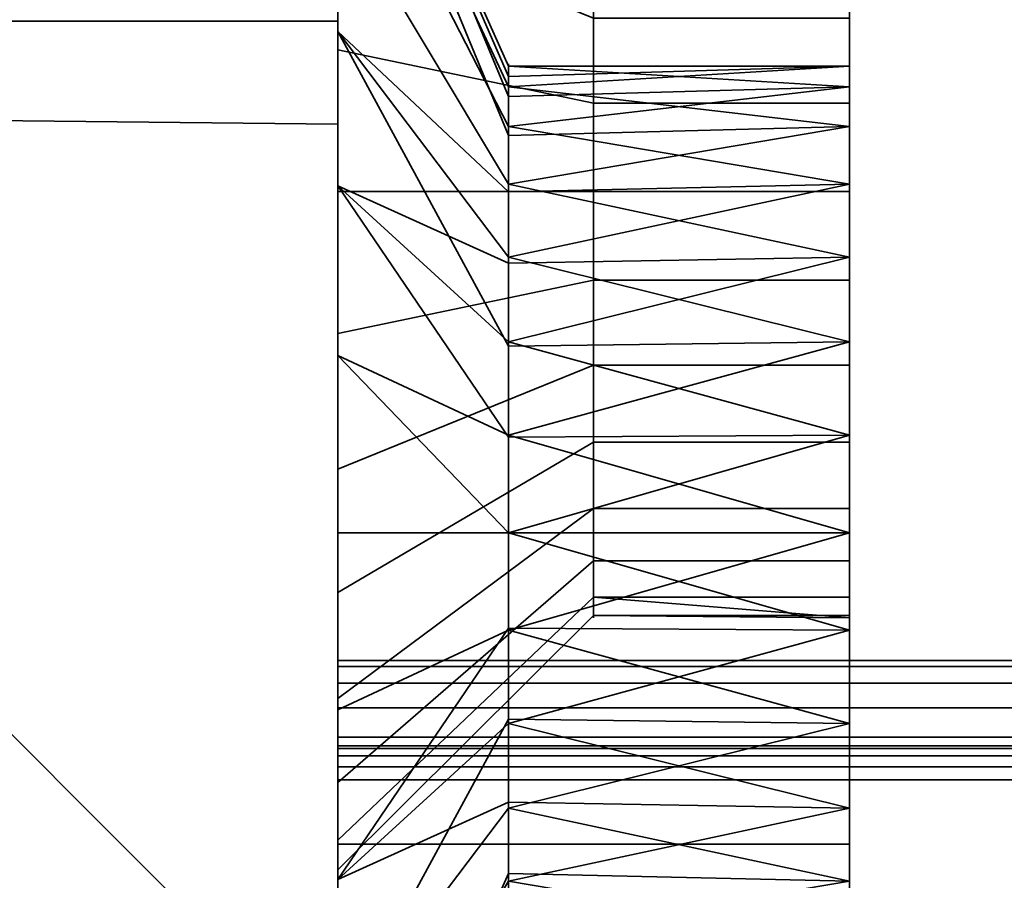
# Model space of a CAD drawing. Header units: millimetres. Extents: x -490 to 6690, y -115 to 152.
# Tile 765 of 1056: x 4035 to 4041, y -19 to -14. Entities that reach past the tile are written whole.
import ezdxf

# ---------------------------------------------------------------- set-up
doc = ezdxf.new("R2010")
doc.units = ezdxf.units.MM
doc.layers.add('152', color=253, linetype='Continuous')

# ---------------------------------------------------------------- blocks, each defined once
blk = doc.blocks.new('UG_SURFACE_252')
at = {"layer": '152', "color": 252, "linetype": 'Continuous', "lineweight": 35}
for points in [[(4962.5001, -19.25, 8.3), (4037.0002, -19.25, 8.3), (4037.0002, -12.25, 8.3), (4962.5001, -12.25, 8.3)], [(4962.5001, -12.25, 9.3), (4037.0002, -12.25, 9.3), (4037.0002, -19.25, 9.3), (4962.5001, -19.25, 9.3)], [(4037.0002, -19.25, 9.3), (4037.0002, -12.25, 9.3), (4037.0002, -12.25, 8.3), (4037.0002, -19.25, 8.3)], [(4962.5001, -18.2652, 6.4235), (4037.0002, -18.2652, 6.4235), (4037.0002, -18.25, 6.5), (4962.5001, -18.25, 6.5)], [(4962.5001, -18.25, 6.5), (4037.0002, -18.25, 6.5), (4037.0002, -18.25, 6.6), (4962.5001, -18.25, 6.6)], [(4962.5001, -18.25, 6.6), (4037.0002, -18.25, 6.6), (4037.0002, -18.2652, 6.6765), (4962.5001, -18.2652, 6.6765)], [(4037.0002, -18.45, 6.3), (4037.0002, -18.25, 6.5), (4037.0002, -18.2652, 6.4235)], [(4037.0002, -18.45, 6.3), (4037.0002, -18.25, 6.6), (4037.0002, -18.25, 6.5)], [(4037.0002, -18.25, 6.6), (4037.0002, -18.45, 6.8), (4037.0002, -18.3735, 6.7848)], [(4037.0002, -18.25, 6.6), (4037.0002, -19.8, 6.3), (4037.0002, -19.25, 6.8), (4037.0002, -18.45, 6.8)], [(4037.0002, -18.3735, 6.7848), (4037.0002, -18.3086, 6.7414), (4037.0002, -18.2652, 6.6765), (4037.0002, -18.25, 6.6)], [(4037.0002, -18.45, 6.3), (4037.0002, -19.8, 6.3), (4037.0002, -18.25, 6.6)], [(4962.5001, -18.3086, 6.3586), (4037.0002, -18.3086, 6.3586), (4037.0002, -18.2652, 6.4235), (4962.5001, -18.2652, 6.4235)], [(4962.5001, -18.2652, 6.6765), (4037.0002, -18.2652, 6.6765), (4037.0002, -18.3086, 6.7414), (4962.5001, -18.3086, 6.7414)], [(4037.0002, -18.2652, 6.4235), (4037.0002, -18.3086, 6.3586), (4037.0002, -18.3735, 6.3152), (4037.0002, -18.45, 6.3)], [(4962.5001, -18.3735, 6.3152), (4037.0002, -18.3735, 6.3152), (4037.0002, -18.3086, 6.3586), (4962.5001, -18.3086, 6.3586)], [(4962.5001, -18.3086, 6.7414), (4037.0002, -18.3086, 6.7414), (4037.0002, -18.3735, 6.7848), (4962.5001, -18.3735, 6.7848)], [(4962.5001, -18.45, 6.3), (4037.0002, -18.45, 6.3), (4037.0002, -18.3735, 6.3152), (4962.5001, -18.3735, 6.3152)], [(4962.5001, -18.3735, 6.7848), (4037.0002, -18.3735, 6.7848), (4037.0002, -18.45, 6.8), (4962.5001, -18.45, 6.8)], [(4962.5001, -19.8, 6.3), (4037.0002, -19.8, 6.3), (4037.0002, -18.45, 6.3), (4962.5001, -18.45, 6.3)], [(4962.5001, -18.45, 6.8), (4037.0002, -18.45, 6.8), (4037.0002, -19.25, 6.8), (4962.5001, -19.25, 6.8)]]:
    blk.add_3dface(points, dxfattribs=at)
blk = doc.blocks.new('UG_SURFACE_253')
at = {"layer": '152', "color": 252, "linetype": 'Continuous', "lineweight": 35}
for points in [[(4037.0002, -21.25, 30.5), (4037.0002, -10.25, 30.5), (4037.0002, -11.15, 29.1), (4037.0002, -20.35, 29.1)], [(4962.5001, -10.25, 30.5), (4037.0002, -10.25, 30.5), (4037.0002, -21.25, 30.5), (4962.5001, -21.25, 30.5)], [(4962.5001, -20.35, 29.1), (4037.0002, -20.35, 29.1), (4037.0002, -11.15, 29.1), (4962.5001, -11.15, 29.1)], [(4962.5001, -17.7843, 19.5778), (4037.0002, -17.7843, 19.5778), (4037.0002, -17.75, 19.75), (4962.5001, -17.75, 19.75)], [(4962.5001, -17.75, 19.75), (4037.0002, -17.75, 19.75), (4037.0002, -17.75, 19.85), (4962.5001, -17.75, 19.85)], [(4962.5001, -17.75, 19.85), (4037.0002, -17.75, 19.85), (4037.0002, -17.7843, 20.0222), (4962.5001, -17.7843, 20.0222)], [(4037.0002, -18.2, 19.3), (4037.0002, -17.75, 19.75), (4037.0002, -17.7843, 19.5778), (4037.0002, -17.8818, 19.4318)], [(4037.0002, -18.2, 19.3), (4037.0002, -17.75, 19.85), (4037.0002, -17.75, 19.75)], [(4037.0002, -17.8818, 20.1682), (4037.0002, -17.7843, 20.0222), (4037.0002, -17.75, 19.85), (4037.0002, -18.2, 19.3)], [(4962.5001, -17.8818, 19.4318), (4037.0002, -17.8818, 19.4318), (4037.0002, -17.7843, 19.5778), (4962.5001, -17.7843, 19.5778)], [(4962.5001, -17.7843, 20.0222), (4037.0002, -17.7843, 20.0222), (4037.0002, -17.8818, 20.1682), (4962.5001, -17.8818, 20.1682)], [(4962.5001, -18.0278, 19.3343), (4037.0002, -18.0278, 19.3343), (4037.0002, -17.8818, 19.4318), (4962.5001, -17.8818, 19.4318)], [(4962.5001, -17.8818, 20.1682), (4037.0002, -17.8818, 20.1682), (4037.0002, -18.0278, 20.2657), (4962.5001, -18.0278, 20.2657)], [(4037.0002, -18.2, 19.3), (4037.0002, -18.2, 20.3), (4037.0002, -18.0278, 20.2657), (4037.0002, -17.8818, 20.1682)], [(4037.0002, -17.8818, 19.4318), (4037.0002, -18.0278, 19.3343), (4037.0002, -18.2, 19.3)], [(4962.5001, -18.2, 19.3), (4037.0002, -18.2, 19.3), (4037.0002, -18.0278, 19.3343), (4962.5001, -18.0278, 19.3343)], [(4962.5001, -18.0278, 20.2657), (4037.0002, -18.0278, 20.2657), (4037.0002, -18.2, 20.3), (4962.5001, -18.2, 20.3)], [(4962.5001, -20.35, 19.3), (4037.0002, -20.35, 19.3), (4037.0002, -18.2, 19.3), (4962.5001, -18.2, 19.3)], [(4962.5001, -18.2, 20.3), (4037.0002, -18.2, 20.3), (4037.0002, -20.35, 20.3), (4962.5001, -20.35, 20.3)], [(4037.0002, -18.2, 19.3), (4037.0002, -20.35, 19.3), (4037.0002, -20.35, 20.3), (4037.0002, -18.2, 20.3)]]:
    blk.add_3dface(points, dxfattribs=at)
blk = doc.blocks.new('UG_SURFACE_258')
at = {"layer": '152', "color": 252, "linetype": 'Continuous', "lineweight": 35}
for points in [[(4037.0002, -14, 1035), (4037.0002, -5, 977), (4037.0002, -12.0274, 1012.5227)], [(4037.0002, -5, 977), (4037.0002, -14.9663, 1007.4322), (4037.0002, -13.2843, 1008.6544)], [(4037.0002, -14.9663, 1007.4322), (4037.0002, -5, 977), (4037.0002, -11.5359, 981.5), (4037.0002, -12.6489, 982.7361)], [(4037.0002, -21.25, 1090), (4037.0002, -5, 1090), (4037.0002, -14, 1065.0001), (4037.0002, -21, 1065.0001)], [(4037.0002, -5, 1090), (4037.0002, -21.25, 1090), (4037.0002, -20.1, 1115), (4037.0002, -14.6043, 1116.4048)], [(4037.0002, -14.6043, 1116.4048), (4037.0002, -9, 1116.5), (4037.0002, -5, 1090)], [(4037.0002, -14, 1035), (4037.0002, -14, 1065.0001), (4037.0002, -5, 1090), (4037.0002, -5, 977)], [(4037.0002, -12.6489, 1192.736), (4037.0002, -14.1684, 1193.4125), (4037.0002, -11.1732, 1201.2388), (4037.0002, -7.9289, 1199.071)], [(4040, -14.4802, 1191.9453), (4040, -13.5305, 1191.5226), (4040, -7.9289, 1199.071), (4040, -11.1732, 1201.2388)], [(4037.0002, -9, 1116.5), (4037.0002, -14.6043, 1116.4048), (4031.455, -14.5449, 1115.8864)], [(4031.455, -14.5449, 1141.1136), (4037.0002, -14.6043, 1140.5953), (4037.0002, -9, 1140.4999)], [(4031.455, -14.5449, 1141.1136), (4037.0002, -9, 1140.4999), (4037.0002, -9, 1116.5), (4031.455, -14.5449, 1115.8864)], [(4037.0002, -15, 1185.5), (4037.0002, -13.3731, 1185.8459), (4037.0002, -9, 1140.4999), (4037.0002, -14.6043, 1140.5953)], [(4040, -13.9832, 1187.2162), (4040, -15, 1187), (4040, -23, 1154), (4040, -10.5, 1154)], [(4040, -10.5, 1003.9999), (4040, -14.4802, 981.9454), (4040, -13.5305, 981.5226)], [(4040, -15.5198, 981.9454), (4040, -14.4802, 981.9454), (4040, -10.5, 1003.9999), (4040, -23, 1003.9999)], [(4040, -10.5, 1003.9999), (4109.0002, -10.5, 1003.9999), (4109.0002, -23, 1003.9999), (4040, -23, 1003.9999)], [(4109.0002, -10.5, 1154), (4040, -10.5, 1154), (4040, -23, 1154), (4109.0002, -23, 1154)], [(4040, -23, 1005), (4108.5858, -23, 1005), (4108.5858, -10.5, 1005), (4040, -10.5, 1005)], [(4108.5858, -23, 1153), (4040, -23, 1153), (4040, -10.5, 1153), (4108.5858, -10.5, 1153)], [(4040, -10.5, 1005), (4040, -14.3846, 1012.8498), (4040, -14.2651, 1011.7126)], [(4040, -10.5, 1153), (4040, -14.9564, 1013.8401), (4040, -14.3846, 1012.8498)], [(4040, -10.5, 1005), (4040, -14.6184, 1010.625), (4040, -15.3836, 1009.7752)], [(4040, -14.3846, 1012.8498), (4040, -10.5, 1005), (4040, -10.5, 1153)], [(4040, -14.2651, 1011.7126), (4040, -14.6184, 1010.625), (4040, -10.5, 1005)], [(4040, -10.5, 1153), (4040, -23, 1153), (4040, -17, 1014.75), (4040, -15.8815, 1014.5123)], [(4040, -15.8815, 1014.5123), (4040, -14.9564, 1013.8401), (4040, -10.5, 1153)], [(4040, -23, 1005), (4040, -10.5, 1005), (4040, -16.4282, 1009.3101), (4040, -17.5718, 1009.3101)], [(4040, -15.3836, 1009.7752), (4040, -16.4282, 1009.3101), (4040, -10.5, 1005)], [(4037.0002, -15, 1202), (4040, -15, 1202), (4040, -11.1732, 1201.2388), (4037.0002, -11.1732, 1201.2388)], [(4037.0002, -11.1732, 967.7612), (4040, -11.1732, 967.7612), (4040, -15, 967), (4037.0002, -15, 967)], [(4037.0002, -15, 975.5), (4037.0002, -13.3731, 975.8458), (4037.0002, -11.1732, 967.7612), (4037.0002, -15, 967)], [(4037.0002, -15, 1202), (4037.0002, -11.1732, 1201.2388), (4037.0002, -14.1684, 1193.4125)], [(4040, -14.4802, 1191.9453), (4040, -11.1732, 1201.2388), (4040, -15, 1202)], [(4040, -13.9832, 977.2161), (4040, -15, 977), (4040, -15, 967), (4040, -11.1732, 967.7612)], [(4037.0002, -12.0274, 1012.5227), (4038.0015, -14.2651, 1012.2875), (4038.0015, -14.4417, 1012.8312)], [(4037.0002, -12.0274, 1012.5227), (4037.0002, -12.2447, 1010.4549), (4038.0015, -14.3846, 1011.1502), (4038.0015, -14.3248, 1011.7189)], [(4038.0015, -14.3248, 1011.7189), (4038.0015, -14.2651, 1012.2875), (4037.0002, -12.0274, 1012.5227)], [(4038.0015, -14.4417, 1012.8312), (4038.0015, -14.6184, 1013.375), (4037.0002, -12.6699, 1014.5), (4037.0002, -12.0274, 1012.5227)], [(4037.0002, -12.0274, 1012.5227), (4037.0002, -12.6699, 1014.5), (4037.0002, -14, 1035)], [(4037.0002, -12.2447, 1010.4549), (4037.0002, -13.2843, 1008.6544), (4038.0015, -14.9564, 1010.1599), (4038.0015, -14.6705, 1010.655)], [(4038.0015, -14.6705, 1010.655), (4038.0015, -14.3846, 1011.1502), (4037.0002, -12.2447, 1010.4549)], [(4038.4998, -13.5305, 981.5226), (4038.4998, -14.4802, 981.9454), (4037.0002, -14.1684, 983.4126), (4037.0002, -12.6489, 982.7361)], [(4038.4998, -13.5305, 1191.5226), (4038.4998, -14.4802, 1191.9453), (4037.0002, -14.1684, 1193.4125), (4037.0002, -12.6489, 1192.736)], [(4037.0002, -12.6489, 982.7361), (4037.0002, -14.1684, 983.4126), (4037.0002, -17, 1007), (4037.0002, -14.9663, 1007.4322)], [(4037.0002, -14.0611, 1016.0451), (4037.0002, -12.6699, 1014.5), (4038.0015, -14.6184, 1013.375), (4038.0015, -15.001, 1013.7999)], [(4037.0002, -14, 1035), (4037.0002, -12.6699, 1014.5), (4037.0002, -14.0611, 1016.0451)], [(4038.0015, -15.4189, 1009.8238), (4038.0015, -14.9564, 1010.1599), (4037.0002, -13.2843, 1008.6544), (4037.0002, -14.9663, 1007.4322)], [(4038.4998, -15, 977), (4038.4998, -13.9832, 977.2161), (4037.0002, -13.3731, 975.8458), (4037.0002, -15, 975.5)], [(4038.4998, -15, 1187), (4038.4998, -13.9832, 1187.2162), (4037.0002, -13.3731, 1185.8459), (4037.0002, -15, 1185.5)], [(4038.4998, -13.5305, 981.5226), (4040, -13.5305, 981.5226), (4040, -14.4802, 981.9454), (4038.4998, -14.4802, 981.9454)], [(4038.4998, -13.5305, 1191.5226), (4040, -13.5305, 1191.5226), (4040, -14.4802, 1191.9453), (4038.4998, -14.4802, 1191.9453)], [(4037.0002, -14, 1035), (4017.0002, -14, 1035), (4017.0002, -14, 1065.0001), (4037.0002, -14, 1065.0001)], [(4037.0002, -21, 1035), (4017.0002, -21, 1035), (4017.0002, -14, 1035), (4037.0002, -14, 1035)], [(4037.0002, -14, 1065.0001), (4017.0002, -14, 1065.0001), (4017.0002, -21, 1065.0001), (4037.0002, -21, 1065.0001)], [(4037.0002, -14.0611, 1016.0451), (4037.0002, -15.9604, 1016.8908), (4037.0002, -14, 1035)], [(4037.0002, -15.9604, 1016.8908), (4037.0002, -18.0396, 1016.8908), (4037.0002, -21, 1035), (4037.0002, -14, 1035)], [(4038.4998, -15, 977), (4040, -15, 977), (4040, -13.9832, 977.2161), (4038.4998, -13.9832, 977.2161)], [(4038.4998, -15, 1187), (4040, -15, 1187), (4040, -13.9832, 1187.2162), (4038.4998, -13.9832, 1187.2162)], [(4037.0002, -14.0611, 1016.0451), (4038.0015, -15.3836, 1014.2248), (4038.0015, -15.9059, 1014.4573)], [(4038.0015, -15.001, 1013.7999), (4038.0015, -15.3836, 1014.2248), (4037.0002, -14.0611, 1016.0451)], [(4038.0015, -15.9059, 1014.4573), (4038.0015, -16.4282, 1014.6899), (4037.0002, -15.9604, 1016.8908), (4037.0002, -14.0611, 1016.0451)], [(4038.4998, -14.4802, 981.9454), (4038.4998, -15.5198, 981.9454), (4037.0002, -15.8316, 983.4126), (4037.0002, -14.1684, 983.4126)], [(4038.4998, -14.4802, 1191.9453), (4038.4998, -15.5198, 1191.9453), (4037.0002, -15.8316, 1193.4125), (4037.0002, -14.1684, 1193.4125)], [(4037.0002, -19.0337, 1007.4322), (4037.0002, -17, 1007), (4037.0002, -14.1684, 983.4126), (4037.0002, -15.8316, 983.4126)], [(4037.0002, -14.1684, 1193.4125), (4037.0002, -15.8316, 1193.4125), (4037.0002, -18.8268, 1201.2388), (4037.0002, -15, 1202)], [(4040, -14.3846, 1012.8498), (4038.0015, -14.4417, 1012.8312), (4038.0015, -14.2651, 1012.2875)], [(4038.0015, -14.2651, 1012.2875), (4040, -14.2651, 1011.7126), (4040, -14.3846, 1012.8498)], [(4040, -14.2651, 1011.7126), (4038.0015, -14.3248, 1011.7189), (4038.0015, -14.3846, 1011.1502)], [(4038.0015, -14.3846, 1011.1502), (4040, -14.6184, 1010.625), (4040, -14.2651, 1011.7126)], [(4038.0015, -14.2651, 1012.2875), (4038.0015, -14.3248, 1011.7189), (4040, -14.2651, 1011.7126)], [(4040, -14.3846, 1012.8498), (4040, -14.9564, 1013.8401), (4038.0015, -14.6184, 1013.375)], [(4038.0015, -14.3846, 1011.1502), (4038.0015, -14.6705, 1010.655), (4040, -14.6184, 1010.625)], [(4038.0015, -14.6184, 1013.375), (4038.0015, -14.4417, 1012.8312), (4040, -14.3846, 1012.8498)], [(4038.4998, -14.4802, 981.9454), (4040, -14.4802, 981.9454), (4040, -15.5198, 981.9454), (4038.4998, -15.5198, 981.9454)], [(4038.4998, -14.4802, 1191.9453), (4040, -14.4802, 1191.9453), (4040, -15.5198, 1191.9453), (4038.4998, -15.5198, 1191.9453)], [(4040, -15, 1202), (4040, -18.8268, 1201.2388), (4040, -15.5198, 1191.9453), (4040, -14.4802, 1191.9453)], [(4027, -19, 1115.3934), (4031.455, -14.5449, 1115.8864), (4037.0002, -20.1, 1115)], [(4037.0002, -20.1, 1142), (4031.455, -14.5449, 1141.1136), (4027, -19, 1141.6066)], [(4031.455, -14.5449, 1115.8864), (4037.0002, -14.6043, 1116.4048), (4037.0002, -20.1, 1115)], [(4037.0002, -20.1, 1142), (4037.0002, -14.6043, 1140.5953), (4031.455, -14.5449, 1141.1136)], [(4037.0002, -15, 1185.5), (4037.0002, -14.6043, 1140.5953), (4037.0002, -20.1, 1142)], [(4040, -14.9564, 1013.8401), (4038.0015, -15.001, 1013.7999), (4038.0015, -14.6184, 1013.375)], [(4040, -15.3836, 1009.7752), (4040, -14.6184, 1010.625), (4038.0015, -14.9564, 1010.1599)], [(4040, -14.6184, 1010.625), (4038.0015, -14.6705, 1010.655), (4038.0015, -14.9564, 1010.1599)], [(4037.0002, -14.9663, 1007.4322), (4038.0015, -15.8815, 1009.4877), (4038.0015, -15.4189, 1009.8238)], [(4037.0002, -14.9663, 1007.4322), (4037.0002, -17, 1007), (4038.0015, -17, 1009.25), (4038.0015, -16.4407, 1009.3689)], [(4038.0015, -16.4407, 1009.3689), (4038.0015, -15.8815, 1009.4877), (4037.0002, -14.9663, 1007.4322)], [(4038.4998, -16.0168, 977.2161), (4038.4998, -15, 977), (4037.0002, -15, 975.5), (4037.0002, -16.6269, 975.8458)], [(4037.0002, -18.8268, 1201.2388), (4040, -18.8268, 1201.2388), (4040, -15, 1202), (4037.0002, -15, 1202)], [(4037.0002, -15, 967), (4040, -15, 967), (4040, -18.8268, 967.7612), (4037.0002, -18.8268, 967.7612)], [(4038.4998, -16.0168, 1187.2162), (4038.4998, -15, 1187), (4037.0002, -15, 1185.5), (4037.0002, -16.6269, 1185.8459)], [(4037.0002, -15, 967), (4037.0002, -18.8268, 967.7612), (4037.0002, -16.6269, 975.8458), (4037.0002, -15, 975.5)], [(4037.0002, -20.1, 1142), (4037.0002, -21.25, 1142), (4037.0002, -16.6269, 1185.8459), (4037.0002, -15, 1185.5)], [(4038.0015, -15.3836, 1014.2248), (4040, -14.9564, 1013.8401), (4040, -15.8815, 1014.5123)], [(4038.0015, -14.9564, 1010.1599), (4038.0015, -15.4189, 1009.8238), (4040, -15.3836, 1009.7752)], [(4038.0015, -15.3836, 1014.2248), (4038.0015, -15.001, 1013.7999), (4040, -14.9564, 1013.8401)], [(4038.4998, -16.0168, 977.2161), (4040, -16.0168, 977.2161), (4040, -15, 977), (4038.4998, -15, 977)], [(4038.4998, -16.0168, 1187.2162), (4040, -16.0168, 1187.2162), (4040, -15, 1187), (4038.4998, -15, 1187)], [(4040, -15, 1187), (4040, -23.3827, 1153.9239), (4040, -23, 1154)], [(4040, -15, 1187), (4040, -23.9239, 1153.3827), (4040, -23.7071, 1153.7071)], [(4040, -23.7071, 1153.7071), (4040, -23.3827, 1153.9239), (4040, -15, 1187)], [(4040, -18.8268, 967.7612), (4040, -15, 967), (4040, -15, 977), (4040, -16.0168, 977.2161)], [(4040, -23.9239, 1153.3827), (4040, -15, 1187), (4040, -16.0168, 1187.2162)], [(4040, -15.8815, 1014.5123), (4038.0015, -15.9059, 1014.4573), (4038.0015, -15.3836, 1014.2248)], [(4040, -15.3836, 1009.7752), (4038.0015, -15.4189, 1009.8238), (4038.0015, -15.8815, 1009.4877)], [(4038.0015, -15.8815, 1009.4877), (4040, -16.4282, 1009.3101), (4040, -15.3836, 1009.7752)], [(4038.4998, -15.5198, 981.9454), (4038.4998, -16.4695, 981.5226), (4037.0002, -17.3511, 982.7361), (4037.0002, -15.8316, 983.4126)], [(4038.4998, -15.5198, 1191.9453), (4038.4998, -16.4695, 1191.5226), (4037.0002, -17.3511, 1192.736), (4037.0002, -15.8316, 1193.4125)], [(4038.4998, -15.5198, 981.9454), (4040, -15.5198, 981.9454), (4040, -16.4695, 981.5226), (4038.4998, -16.4695, 981.5226)], [(4038.4998, -15.5198, 1191.9453), (4040, -15.5198, 1191.9453), (4040, -16.4695, 1191.5226), (4038.4998, -16.4695, 1191.5226)], [(4040, -16.4695, 981.5226), (4040, -15.5198, 981.9454), (4040, -23, 1003.9999), (4040, -23.3827, 1004.0761)], [(4040, -18.8268, 1201.2388), (4040, -22.0711, 1199.071), (4040, -16.4695, 1191.5226), (4040, -15.5198, 1191.9453)], [(4037.0002, -19.0337, 1007.4322), (4037.0002, -15.8316, 983.4126), (4037.0002, -17.3511, 982.7361)], [(4037.0002, -15.8316, 1193.4125), (4037.0002, -17.3511, 1192.736), (4037.0002, -21.25, 1199.6197), (4037.0002, -18.8268, 1201.2388)], [(4040, -15.8815, 1014.5123), (4040, -17, 1014.75), (4038.0015, -16.4282, 1014.6899)], [(4038.0015, -15.8815, 1009.4877), (4038.0015, -16.4407, 1009.3689), (4040, -16.4282, 1009.3101)], [(4038.0015, -16.4282, 1014.6899), (4038.0015, -15.9059, 1014.4573), (4040, -15.8815, 1014.5123)], [(4037.0002, -15.9604, 1016.8908), (4038.0015, -16.4282, 1014.6899), (4038.0015, -17, 1014.6899)], [(4038.0015, -17, 1014.6899), (4038.0015, -17.5718, 1014.6899), (4037.0002, -18.0396, 1016.8908), (4037.0002, -15.9604, 1016.8908)], [(4038.4998, -16.8579, 977.8272), (4038.4998, -16.0168, 977.2161), (4037.0002, -16.6269, 975.8458), (4037.0002, -17.9726, 976.8234)], [(4038.4998, -16.8579, 1187.8272), (4038.4998, -16.0168, 1187.2162), (4037.0002, -16.6269, 1185.8459), (4037.0002, -17.9726, 1186.8235)], [(4038.4998, -16.8579, 977.8272), (4040, -16.8579, 977.8272), (4040, -16.0168, 977.2161), (4038.4998, -16.0168, 977.2161)], [(4038.4998, -16.8579, 1187.8272), (4040, -16.8579, 1187.8272), (4040, -16.0168, 1187.2162), (4038.4998, -16.0168, 1187.2162)], [(4040, -16.0168, 977.2161), (4040, -16.8579, 977.8272), (4040, -24.2388, 973.1731), (4040, -22.0711, 969.9289)], [(4040, -22.0711, 969.9289), (4040, -18.8268, 967.7612), (4040, -16.0168, 977.2161)], [(4040, -16.0168, 1187.2162), (4040, -16.8579, 1187.8272), (4040, -23.9239, 1153.3827)], [(4040, -17, 1014.75), (4038.0015, -17, 1014.6899), (4038.0015, -16.4282, 1014.6899)], [(4040, -17.5718, 1009.3101), (4040, -16.4282, 1009.3101), (4038.0015, -17, 1009.25)], [(4040, -16.4282, 1009.3101), (4038.0015, -16.4407, 1009.3689), (4038.0015, -17, 1009.25)], [(4038.4998, -16.4695, 981.5226), (4038.4998, -17.1651, 980.75), (4037.0002, -18.4641, 981.5), (4037.0002, -17.3511, 982.7361)], [(4038.4998, -16.4695, 1191.5226), (4038.4998, -17.1651, 1190.75), (4037.0002, -18.4641, 1191.4999), (4037.0002, -17.3511, 1192.736)], [(4038.4998, -16.4695, 981.5226), (4040, -16.4695, 981.5226), (4040, -17.1651, 980.75), (4038.4998, -17.1651, 980.75)], [(4038.4998, -16.4695, 1191.5226), (4040, -16.4695, 1191.5226), (4040, -17.1651, 1190.75), (4038.4998, -17.1651, 1190.75)], [(4040, -16.4695, 981.5226), (4040, -23.3827, 1004.0761), (4040, -23.7071, 1004.2928)], [(4040, -23.9239, 1004.6173), (4040, -17.1651, 980.75), (4040, -16.4695, 981.5226)], [(4040, -17.1651, 1190.75), (4040, -16.4695, 1191.5226), (4040, -22.0711, 1199.071), (4040, -24.2388, 1195.8269)], [(4040, -23.7071, 1004.2928), (4040, -23.9239, 1004.6173), (4040, -16.4695, 981.5226)], [(4037.0002, -18.8268, 967.7612), (4037.0002, -21.25, 969.3803), (4037.0002, -17.9726, 976.8234), (4037.0002, -16.6269, 975.8458)], [(4037.0002, -21.25, 1142), (4037.0002, -17.9726, 1186.8235), (4037.0002, -16.6269, 1185.8459)], [(4038.4998, -17.3776, 978.7275), (4038.4998, -16.8579, 977.8272), (4037.0002, -17.9726, 976.8234), (4037.0002, -18.8042, 978.2639)], [(4038.4998, -17.3776, 1188.7275), (4038.4998, -16.8579, 1187.8272), (4037.0002, -17.9726, 1186.8235), (4037.0002, -18.8042, 1188.2639)], [(4038.4998, -17.3776, 978.7275), (4040, -17.3776, 978.7275), (4040, -16.8579, 977.8272), (4038.4998, -16.8579, 977.8272)], [(4038.4998, -17.3776, 1188.7275), (4040, -17.3776, 1188.7275), (4040, -16.8579, 1187.8272), (4038.4998, -16.8579, 1187.8272)], [(4040, -23.9239, 1153.3827), (4040, -16.8579, 1187.8272), (4040, -17.3776, 1188.7275)], [(4040, -25, 977), (4040, -24.2388, 973.1731), (4040, -16.8579, 977.8272), (4040, -17.3776, 978.7275)], [(4038.0015, -17.5593, 1009.3689), (4038.0015, -17, 1009.25), (4037.0002, -17, 1007), (4037.0002, -19.0337, 1007.4322)], [(4038.0015, -17.5718, 1014.6899), (4040, -17, 1014.75), (4040, -18.1185, 1014.5123)], [(4038.0015, -17.5718, 1014.6899), (4038.0015, -17, 1014.6899), (4040, -17, 1014.75)], [(4038.0015, -17, 1009.25), (4038.0015, -17.5593, 1009.3689), (4040, -17.5718, 1009.3101)], [(4040, -18.1185, 1014.5123), (4040, -17, 1014.75), (4040, -23, 1153)], [(4038.4998, -17.1651, 980.75), (4038.4998, -17.4863, 979.7613), (4037.0002, -18.9781, 979.9181), (4037.0002, -18.4641, 981.5)], [(4038.4998, -17.1651, 1190.75), (4038.4998, -17.4863, 1189.7613), (4037.0002, -18.9781, 1189.9182), (4037.0002, -18.4641, 1191.4999)], [(4038.4998, -17.1651, 980.75), (4040, -17.1651, 980.75), (4040, -17.4863, 979.7613), (4038.4998, -17.4863, 979.7613)], [(4038.4998, -17.1651, 1190.75), (4040, -17.1651, 1190.75), (4040, -17.4863, 1189.7613), (4038.4998, -17.4863, 1189.7613)], [(4040, -25, 977), (4040, -17.4863, 979.7613), (4040, -17.1651, 980.75), (4040, -23.9239, 1004.6173)], [(4040, -17.4863, 1189.7613), (4040, -17.1651, 1190.75), (4040, -24.2388, 1195.8269), (4040, -25, 1192)], [(4037.0002, -17.3511, 982.7361), (4037.0002, -18.4641, 981.5), (4037.0002, -19.0337, 1007.4322)], [(4037.0002, -21.25, 1199.6197), (4037.0002, -17.3511, 1192.736), (4037.0002, -18.4641, 1191.4999)], [(4038.4998, -17.4863, 979.7613), (4038.4998, -17.3776, 978.7275), (4037.0002, -18.8042, 978.2639), (4037.0002, -18.9781, 979.9181)], [(4038.4998, -17.4863, 1189.7613), (4038.4998, -17.3776, 1188.7275), (4037.0002, -18.8042, 1188.2639), (4037.0002, -18.9781, 1189.9182)], [(4038.4998, -17.3776, 978.7275), (4038.4998, -17.4863, 979.7613), (4040, -17.5, 979.5)], [(4040, -17.5, 979.5), (4040, -17.3776, 978.7275), (4038.4998, -17.3776, 978.7275)], [(4038.4998, -17.3776, 1188.7275), (4038.4998, -17.4863, 1189.7613), (4040, -17.5, 1189.5)], [(4040, -17.5, 1189.5), (4040, -17.3776, 1188.7275), (4038.4998, -17.3776, 1188.7275)], [(4040, -17.3776, 1188.7275), (4040, -25, 1192), (4040, -24, 1153), (4040, -23.9239, 1153.3827)], [(4040, -25, 1192), (4040, -17.3776, 1188.7275), (4040, -17.5, 1189.5)], [(4040, -25, 977), (4040, -17.3776, 978.7275), (4040, -17.5, 979.5)], [(4038.4998, -17.4863, 979.7613), (4040, -17.4863, 979.7613), (4040, -17.5, 979.5)], [(4038.4998, -17.4863, 1189.7613), (4040, -17.4863, 1189.7613), (4040, -17.5, 1189.5)], [(4040, -17.5, 1189.5), (4040, -17.4863, 1189.7613), (4040, -25, 1192)], [(4040, -17.5, 979.5), (4040, -17.4863, 979.7613), (4040, -25, 977)], [(4037.0002, -19.0337, 1007.4322), (4038.0015, -18.1185, 1009.4877), (4038.0015, -17.5593, 1009.3689)], [(4037.0002, -19.9389, 1016.0451), (4037.0002, -18.0396, 1016.8908), (4038.0015, -17.5718, 1014.6899), (4038.0015, -18.0941, 1014.4573)], [(4040, -17.5718, 1009.3101), (4038.0015, -17.5593, 1009.3689), (4038.0015, -18.1185, 1009.4877)], [(4040, -18.6164, 1009.7752), (4040, -17.5718, 1009.3101), (4038.0015, -18.1185, 1009.4877)], [(4040, -18.1185, 1014.5123), (4038.0015, -18.0941, 1014.4573), (4038.0015, -17.5718, 1014.6899)], [(4040, -23, 1005), (4040, -17.5718, 1009.3101), (4040, -18.6164, 1009.7752)], [(4037.0002, -18.8042, 978.2639), (4037.0002, -17.9726, 976.8234), (4037.0002, -21.25, 969.3803)], [(4037.0002, -21.25, 1142), (4037.0002, -18.8042, 1188.2639), (4037.0002, -17.9726, 1186.8235)], [(4037.0002, -21, 1035), (4037.0002, -18.0396, 1016.8908), (4037.0002, -19.9389, 1016.0451)], [(4038.0015, -18.0941, 1014.4573), (4038.0015, -18.6164, 1014.2248), (4037.0002, -19.9389, 1016.0451)], [(4038.0015, -18.5811, 1009.8238), (4038.0015, -18.1185, 1009.4877), (4037.0002, -19.0337, 1007.4322)], [(4038.0015, -18.6164, 1014.2248), (4038.0015, -18.0941, 1014.4573), (4040, -18.1185, 1014.5123)], [(4040, -18.1185, 1014.5123), (4040, -19.0436, 1013.8401), (4038.0015, -18.6164, 1014.2248)], [(4038.0015, -18.1185, 1009.4877), (4038.0015, -18.5811, 1009.8238), (4040, -18.6164, 1009.7752)], [(4040, -23, 1153), (4040, -19.0436, 1013.8401), (4040, -18.1185, 1014.5123)], [(4037.0002, -19.0337, 1007.4322), (4037.0002, -18.4641, 981.5), (4037.0002, -18.9781, 979.9181)], [(4037.0002, -18.4641, 1191.4999), (4037.0002, -18.9781, 1189.9182), (4037.0002, -21.25, 1199.6197)], [(4037.0002, -19.0337, 1007.4322), (4037.0002, -20.7157, 1008.6544), (4038.0015, -19.0436, 1010.1599), (4038.0015, -18.5811, 1009.8238)], [(4040, -18.6164, 1009.7752), (4038.0015, -18.5811, 1009.8238), (4038.0015, -19.0436, 1010.1599)], [(4037.0002, -21.25, 1014.589), (4037.0002, -19.9389, 1016.0451), (4038.0015, -18.6164, 1014.2248), (4038.0015, -18.999, 1013.7999)], [(4038.0015, -19.0436, 1010.1599), (4040, -19.3816, 1010.625), (4040, -18.6164, 1009.7752)], [(4040, -19.0436, 1013.8401), (4038.0015, -18.999, 1013.7999), (4038.0015, -18.6164, 1014.2248)], [(4040, -18.6164, 1009.7752), (4040, -19.3816, 1010.625), (4040, -23, 1005)], [(4037.0002, -21.25, 969.3803), (4037.0002, -18.9781, 979.9181), (4037.0002, -18.8042, 978.2639)], [(4037.0002, -18.9781, 1189.9182), (4037.0002, -18.8042, 1188.2639), (4037.0002, -21.25, 1142), (4037.0002, -21.25, 1199.6197)], [(4040, -22.0711, 1199.071), (4040, -18.8268, 1201.2388), (4037.0002, -18.8268, 1201.2388), (4037.0002, -21.25, 1199.6197)], [(4037.0002, -21.25, 969.3803), (4037.0002, -18.8268, 967.7612), (4040, -18.8268, 967.7612), (4040, -22.0711, 969.9289)], [(4037.0002, -18.9781, 979.9181), (4037.0002, -21.25, 969.3803), (4037.0002, -19.0337, 1007.4322)], [(4037.0002, -20.1, 1115), (4027, -20.1, 1115), (4027, -19, 1115.3934)], [(4027, -19, 1141.6066), (4027, -20.1, 1142), (4037.0002, -20.1, 1142)], [(4038.0015, -18.999, 1013.7999), (4038.0015, -19.3816, 1013.375), (4037.0002, -21.25, 1014.589)], [(4037.0002, -20.7157, 1008.6544), (4037.0002, -19.0337, 1007.4322), (4037.0002, -21.25, 969.3803)], [(4038.0015, -19.3816, 1013.375), (4038.0015, -18.999, 1013.7999), (4040, -19.0436, 1013.8401)]]:
    blk.add_3dface(points, dxfattribs=at)
blk = doc.blocks.new('UG_SURFACE_267')
at = {"layer": '152', "color": 7, "linetype": 'Continuous', "lineweight": 35}
for points in [[(4037.0002, -26, 2017), (4962.9998, -26, 2017), (4962.9998, 0, 2017), (4037.0002, 0, 2017)], [(4037.0002, 0, 2017), (4037.0002, -9, 1140.4999), (4037.0002, -14.6043, 1140.5953), (4037.0002, -20.1, 1142)], [(4037.0002, 0, 2), (4037.0002, -14, 1035), (4037.0002, -14, 1065.0001), (4037.0002, -9, 1116.5)], [(4037.0002, -20.1, 1142), (4037.0002, -21.5, 1142), (4037.0002, -26, 2017), (4037.0002, 0, 2017)], [(4037.0002, 0, 2), (4037.0002, -21, 1035), (4037.0002, -14, 1035)], [(4037.0002, -9, 30.5), (4037.0002, -21, 1035), (4037.0002, 0, 2)], [(4037.0002, -9, 1116.5), (4037.0002, -14.6043, 1116.4048), (4031.455, -14.5449, 1115.8864)], [(4031.455, -14.5449, 1141.1136), (4037.0002, -9, 1140.4999), (4037.0002, -9, 1116.5), (4031.455, -14.5449, 1115.8864)], [(4031.455, -14.5449, 1141.1136), (4037.0002, -14.6043, 1140.5953), (4037.0002, -9, 1140.4999)], [(4037.0002, -22.5, 30.5), (4037.0002, -9, 30.5), (4962.9998, -9, 30.5), (4962.9998, -22.5, 30.5)], [(4037.0002, -21, 1035), (4037.0002, -9, 30.5), (4037.0002, -22.5, 30.5)], [(4037.0002, -20.1, 1115), (4037.0002, -14.6043, 1116.4048), (4037.0002, -9, 1116.5), (4037.0002, -14, 1065.0001)], [(4037.0002, -21, 1035), (4017.0002, -21, 1035), (4017.0002, -14, 1035), (4037.0002, -14, 1035)], [(4037.0002, -14, 1035), (4017.0002, -14, 1035), (4017.0002, -14, 1065.0001), (4037.0002, -14, 1065.0001)], [(4037.0002, -14, 1065.0001), (4017.0002, -14, 1065.0001), (4017.0002, -21, 1065.0001), (4037.0002, -21, 1065.0001)], [(4037.0002, -14, 1065.0001), (4037.0002, -21, 1065.0001), (4037.0002, -21.5, 1115), (4037.0002, -20.1, 1115)], [(4027, -19, 1115.3934), (4031.455, -14.5449, 1115.8864), (4037.0002, -20.1, 1115)], [(4037.0002, -20.1, 1142), (4031.455, -14.5449, 1141.1136), (4027, -19, 1141.6066)], [(4031.455, -14.5449, 1115.8864), (4037.0002, -14.6043, 1116.4048), (4037.0002, -20.1, 1115)], [(4037.0002, -20.1, 1142), (4037.0002, -14.6043, 1140.5953), (4031.455, -14.5449, 1141.1136)], [(4037.0002, -20.1, 1115), (4027, -20.1, 1115), (4027, -19, 1115.3934)], [(4027, -19, 1141.6066), (4027, -20.1, 1142), (4037.0002, -20.1, 1142)]]:
    blk.add_3dface(points, dxfattribs=at)
blk = doc.blocks.new('UG_SURFACE_301')
at = {"layer": '152', "color": 41, "linetype": 'Continuous', "lineweight": 35}
for points in [[(5042.2502, -25, 2095.7501), (5042.2502, -10, 2095.7501), (3957.7501, -10, 2095.7501), (3957.7501, -25, 2095.7501)], [(4972.25, -10, 2025.7499), (4972.25, -25, 2025.7499), (4027.75, -25, 2025.7499), (4027.75, -10, 2025.7499)]]:
    blk.add_3dface(points, dxfattribs=at)
blk = doc.blocks.new('UG_SURFACE_302')
at = {"layer": '152', "color": 14, "linetype": 'Continuous', "lineweight": 35}
for points in [[(5047.2498, -22, 2100.75), (5047.2498, -6.25, 2100.75), (3952.75, -6.25, 2100.75), (3952.75, -22, 2100.75)], [(3957.7501, -6.25, 2095.7501), (5042.2502, -6.25, 2095.7501), (5042.2502, -25, 2095.7501), (3957.7501, -25, 2095.7501)]]:
    blk.add_3dface(points, dxfattribs=at)
blk = doc.blocks.new('UG_SURFACE_303')
at = {"layer": '152', "color": 14, "linetype": 'Continuous', "lineweight": 35}
for points in [[(4967.2499, 16.25, 2020.75), (4967.2499, -22, 2020.75), (4032.7501, -22, 2020.75), (4032.7501, 16.25, 2020.75)], [(4972.25, -25, 2025.7499), (4972.25, -10, 2025.7499), (4027.75, -10, 2025.7499), (4027.75, -25, 2025.7499)]]:
    blk.add_3dface(points, dxfattribs=at)
blk = doc.blocks.new('UG_SURFACE_304')
at = {"layer": '152', "color": 7, "linetype": 'Continuous', "lineweight": 35}
for points in [[(4032.7501, 16, 2020.75), (4032.7501, -22, 2020.75), (4967.2499, -22, 2020.75), (4967.2499, 16, 2020.75)], [(4967, 16, 2020.4999), (4967, -22, 2020.4999), (4033, -22, 2020.4999), (4033, 16, 2020.4999)], [(5047.5001, -22, 2101.0001), (5047.5001, -6.25, 2101.0001), (3952.5001, -6.25, 2101.0001), (3952.5001, -22, 2101.0001)], [(3952.75, -22, 2100.75), (3952.75, -6.25, 2100.75), (5047.2498, -6.25, 2100.75), (5047.2498, -22, 2100.75)]]:
    blk.add_3dface(points, dxfattribs=at)

msp = doc.modelspace()

# ---------------------------------------------------------------- linework, layer by layer
at = {"layer": '152', "linetype": 'Continuous', "lineweight": -3}
for p, q in [((4037, 0, 2017), (4037, -26, 2017)), ((4037, -9, 30.5), (4037, -22.5, 30.5)), ((4037, -10.25, 30.5), (4037, -21.25, 30.5)), ((4040, -23, 1004), (4040, -10.5, 1004)), ((4040, -10.5, 1153), (4040, -23, 1153)), ((4040, -23, 1005), (4040, -10.5, 1005)), ((4040, -10.5, 1154), (4040, -23, 1154)), ((4037, -20.35, 29.1), (4037, -11.15, 29.1)), ((4037, -19.25, 8.3), (4037, -12.25, 8.3)), ((4037, -12.25, 9.3), (4037, -19.25, 9.3)), ((4017, -14, 1065), (4037, -14, 1065)), ((4017, -14, 1035), (4037, -14, 1035)), ((4017, -14, 1065), (4037, -14, 1065)), ((4017, -14, 1035), (4037, -14, 1035)), ((4037, -14, 1065), (4037, -14, 1035)), ((4037, -21, 1065), (4037, -14, 1065)), ((4037, -14, 1035), (4037, -21, 1035)), ((4037, -14, 1065), (4037, -14, 1035)), ((4037, -21, 1065), (4037, -14, 1065)), ((4037, -14, 1035), (4037, -21, 1035)), ((4037, -17.75, 19.75), (4962.5, -17.75, 19.75)), ((4037, -17.75, 19.75), (4037, -17.75, 19.85)), ((4037, -17.75, 19.85), (4962.5, -17.75, 19.85)), ((4037, -18.2, 20.3), (4037, -20.35, 20.3)), ((4037, -18.2, 20.3), (4962.5, -18.2, 20.3)), ((4037, -20.35, 19.3), (4037, -18.2, 19.3)), ((4037, -18.2, 19.3), (4962.5, -18.2, 19.3)), ((4037, -18.25, 6.5), (4962.5, -18.25, 6.5)), ((4037, -18.25, 6.6), (4962.5, -18.25, 6.6)), ((4037, -18.25, 6.5), (4037, -18.25, 6.6)), ((4037, -18.45, 6.8), (4962.5, -18.45, 6.8)), ((4037, -19.8, 6.3), (4037, -18.45, 6.3)), ((4037, -18.45, 6.8), (4037, -19.25, 6.8)), ((4037, -18.45, 6.3), (4962.5, -18.45, 6.3))]:
    msp.add_line(p, q, dxfattribs=at)
at = {"layer": '152', "linetype": 'Continuous', "lineweight": -3, "extrusion": (1, 0, 0)}
for centre, radius in [((-15, 979.5, 4037), 4), ((-15, 1189.5, 4037), 4), ((-17, 1012, 4037), 5), ((-17, 1012, 4040), 2.75)]:
    msp.add_circle(centre, radius, dxfattribs=at)
at = {"layer": '152', "linetype": 'Continuous', "lineweight": -3, "extrusion": (-1, 0, 0)}
for centre, radius in [((15, 979.5, -4038.5), 2.5), ((15, 1189.5, -4038.5), 2.5), ((15, 1189.5, -4040), 2.5), ((15, 979.5, -4040), 2.5), ((17, 1012, -4038.0018), 2.75)]:
    msp.add_circle(centre, radius, dxfattribs=at)
for centre, start, end in [((15, 977, -4037), 180, 0), ((15, 1192, -4037), 0, 180), ((15, 977, -4040), 180, 0), ((15, 1192, -4040), 0, 180)]:
    msp.add_arc(centre, 10, start, end, dxfattribs=at)
at = {"layer": '152', "linetype": 'Continuous', "lineweight": -3, "extrusion": (1, 0, 0)}
for centre, radius, start, end in [((-11.3931, 1164.6112, 4037), 24.2296, 248.93973, 275.66816), ((-11.3931, 1092.3888, 4037), 24.2296, 84.33184, 111.06027), ((-11.3931, 1092.3888, 4037), 24.2296, 84.33184, 111.06027), ((-11.3931, 1164.6112, 4037), 24.2296, 248.93973, 275.66816), ((-18.2, 19.85, 4037), 0.45, 0, 90), ((-18.2, 19.75, 4037), 0.45, 270, 0), ((-18.45, 6.6, 4037), 0.2, 0, 90), ((-18.45, 6.5, 4037), 0.2, 270, 0)]:
    msp.add_arc(centre, radius, start, end, dxfattribs=at)
at = {"layer": '152', "linetype": 'Continuous', "lineweight": -3, "extrusion": (-0.707107, 0.707107, -1.27774e-16)}
for centre, start_param, end_param in [((4034.6069, -11.3931, 1164.6112), 1.471868, 1.890148), ((4034.6069, -11.3931, 1092.3888), 4.393038, 4.811317), ((4034.6069, -11.3931, 1164.6112), 1.471868, 1.890148), ((4034.6069, -11.3931, 1092.3888), 4.393038, 4.811317)]:
    msp.add_ellipse(centre, major_axis=(24.2296, 24.2296), ratio=0.707107, start_param=start_param, end_param=end_param, dxfattribs=at)

# ---------------------------------------------------------------- block references
at = {"layer": '152', "linetype": 'Continuous', "lineweight": -3}
for name in ['UG_SURFACE_303', 'UG_SURFACE_304', 'UG_SURFACE_267', 'UG_SURFACE_258', 'UG_SURFACE_302', 'UG_SURFACE_253', 'UG_SURFACE_301', 'UG_SURFACE_252']:
    msp.add_blockref(name, (0, 0), dxfattribs=at)

doc.saveas('drawing.dxf')
